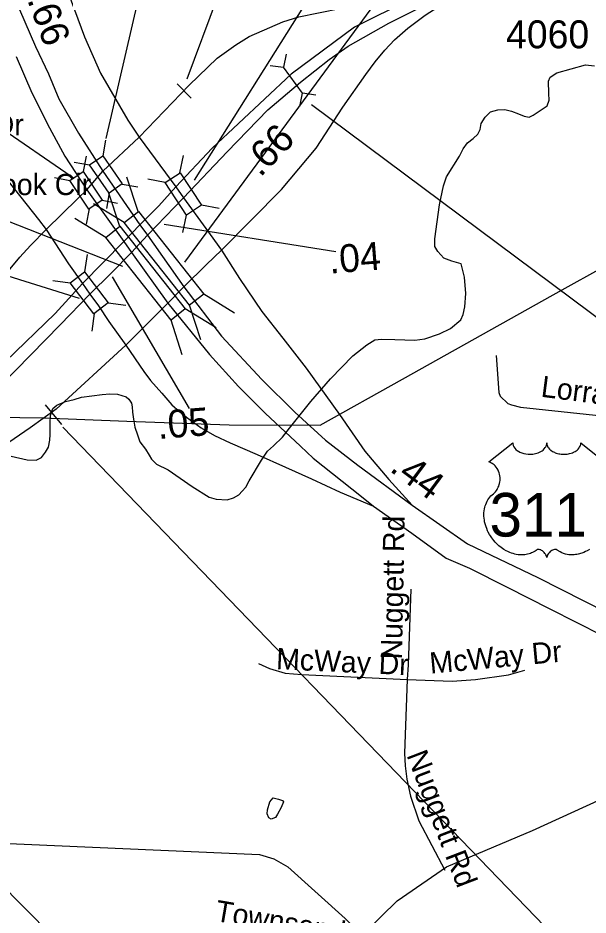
# Model space of a CAD drawing. Extents: x 1662474 to 1856135, y 779280 to 917889.
# Drawn here: x 1711674 to 1714222, y 797474 to 801486 of the extents above; entities that cross this region are included whole.
import ezdxf

# ---------------------------------------------------------------- set-up
doc = ezdxf.new("R2010")
doc.units = 0
for name, color, linetype in [('Exist Hydrographic Creek Single Shore', 7, 'Continuous'), ('Exist Hydrographic Misc Water Feature', 7, 'Continuous'), ('Exist Road Non-System Structure Non-Sys NCDOT Number Label', 7, 'Continuous'), ('Exist Road Non-System Type 51', 7, 'Continuous'), ('Exist Road Non-System Type 51 Label', 7, 'Continuous'), ('Exist Road Primary Interstate Divided Center Attributed', 7, 'Continuous'), ('Exist Road Primary Interstate Mileage Hundredths English Label', 7, 'Continuous'), ('Exist Road Primary Interstate Ramp 1 Lane Attributed', 7, 'Continuous'), ('Exist Road Primary Interstate Structure Culvert CELL', 7, 'Continuous'), ('Exist Road Primary Interstate Structure Culvert Number Label', 7, 'Continuous'), ('Exist Road Primary Interstate Structure Ovrhead Sign CELL', 7, 'Continuous'), ('Exist Road Primary US Divided Attributed', 7, 'Continuous'), ('Exist Road Primary US Mileage Hundredths English Label', 7, 'Continuous'), ('Exist Road Primary US Ramp 1 Lane  Attributed', 7, 'Continuous'), ('Exist Road Primary US Shield CELL', 7, 'Continuous'), ('Exist Road Primary US Shield Number Label', 7, 'Continuous'), ('Exist Road Primary US Structure Standard Bridge CELL', 7, 'Continuous'), ('Exist Road Primary US Structure Standard Bridge Number Label', 7, 'Continuous'), ('Exist Road Secondary Type 51 Attributed', 7, 'Continuous'), ('Exist Road Secondary Type 51 Number Label', 7, 'Continuous'), ('Exist Utilities Electrical Transmission Line', 7, 'Continuous')]:
    doc.layers.add(name, color=color, linetype=linetype)

msp = doc.modelspace()

# ---------------------------------------------------------------- linework, layer by layer
at = {"layer": 'Exist Hydrographic Creek Single Shore'}
for points in [[(1713559, 800650.6), (1713576.9, 800735.9), (1713590.2, 800776.3), (1713647.2, 800868.2), (1713664.2, 800901.5), (1713683.1, 800927.5), (1713709.1, 800947.8), (1713729.9, 800967.1), (1713740.6, 800987.4), (1713744.6, 801013.6), (1713762.5, 801042.2), (1713786.1, 801065.8), (1713818.6, 801075.6), (1713850.4, 801077.4), (1713879.5, 801070), (1713911.8, 801057.7), (1713937.5, 801046.7), (1713958.8, 801042.5), (1713976.9, 801051.4), (1714038.9, 801092.6), (1714049, 801119.1), (1714047.5, 801148.2), (1714045.9, 801203.9), (1714052.5, 801222), (1714082.6, 801241.4), (1714210.5, 801276.6), (1714251.1, 801271.9)], [(1711643.1, 799526.2), (1711715.8, 799509.2), (1711755.9, 799508.9), (1711779, 799521), (1711797.1, 799544.1), (1711810.5, 799565.9), (1711816, 799597.9), (1711817.6, 799623.9), (1711817.4, 799675.3), (1711819.1, 799708.9), (1711829.4, 799739.6), (1711848.4, 799755.1), (1711885.9, 799771.1), (1711924.8, 799779.8), (1711958.8, 799790.5), (1712050.1, 799802.3), (1712084.2, 799805.2), (1712118.4, 799803.6), (1712157.2, 799791.3), (1712170.4, 799781.1), (1712181.1, 799763.8), (1712184, 799746.4), (1712186.4, 799723.3), (1712189.8, 799692.4), (1712196.9, 799656.7), (1712208.9, 799621.2), (1712219.1, 799590.8), (1712243.9, 799556.9), (1712260.4, 799531.5), (1712270.4, 799512.6), (1712293.5, 799491.1), (1712344.9, 799465.9), (1712453.2, 799391.3), (1712528.4, 799342.5), (1712560.1, 799334.1), (1712608.6, 799331.2), (1712637.8, 799340.4), (1712660.9, 799353), (1712676.1, 799369.6), (1712693.1, 799387.9), (1712707.6, 799415.8), (1712763, 799508.9), (1712790.2, 799549.3), (1712817, 799572.4), (1712857, 799611.2), (1712888.2, 799651.4), (1712983.2, 799771.4), (1713070.9, 799871.6), (1713170.9, 799974.8), (1713234.1, 800024.6), (1713269.5, 800046.9), (1713299.2, 800049.8), (1713358.2, 800048.5), (1713448.8, 800044.9), (1713492.6, 800051.7), (1713559, 800074), (1713607.4, 800096.8), (1713654.4, 800135.7), (1713663.8, 800160.6), (1713671.9, 800194.2), (1713676.1, 800254.1), (1713670.4, 800326.2), (1713654.9, 800386.6), (1713613.6, 800399.2), (1713577.1, 800411.5), (1713550.4, 800441.4), (1713537.5, 800464.8), (1713537.5, 800498.6), (1713559, 800650.6)]]:
    msp.add_lwpolyline(points, dxfattribs=at)
at = {"layer": 'Exist Hydrographic Misc Water Feature'}
msp.add_lwpolyline([(1712856.5, 797986.5), (1712860.5, 797980.5), (1712850.3, 797954.6), (1712833.9, 797924.7), (1712825.8, 797910.8), (1712805.8, 797903), (1712795.7, 797909.1), (1712788, 797927.2), (1712790.1, 797945.1), (1712800.6, 797981), (1712814.6, 797998.9), (1712838.7, 797992.7), (1712852.5, 797988.5), (1712856.5, 797986.5)], dxfattribs=at)
msp.add_lwpolyline([(1712856.5, 797986.5), (1712860.5, 797980.5), (1712850.3, 797954.6), (1712833.9, 797924.7), (1712825.8, 797910.8), (1712805.8, 797903), (1712795.7, 797909.1), (1712788, 797927.2), (1712790.1, 797945.1), (1712800.6, 797981), (1712814.6, 797998.9), (1712838.7, 797992.7), (1712852.5, 797988.5), (1712856.5, 797986.5)], dxfattribs=at)
at = {"layer": 'Exist Road Non-System Structure Non-Sys NCDOT Number Label'}
msp.add_line((1710361.9, 798852.7), (1713642, 795560.3), dxfattribs=at)
at = {"layer": 'Exist Road Non-System Type 51'}
for points in [[(1713811.5, 799976.6), (1713823.1, 799811.5), (1713829.1, 799795), (1713863.2, 799761.7), (1713880.2, 799755.6), (1713920.4, 799745.1), (1714773.1, 799654.9), (1714824.9, 799651.2), (1714847.4, 799654)], [(1713430.9, 798931.8), (1713418.9, 798593.7), (1713414.1, 798527.5)], [(1712749.1, 798599.4), (1712798.9, 798576.1), (1712868, 798555.1), (1712943.6, 798549.4), (1713414.1, 798527.5)], [(1713414.1, 798527.5), (1713615.4, 798519.4), (1713718.6, 798527), (1713867.4, 798547.8), (1713939.9, 798569.8)], [(1713414.1, 798527.5), (1713401.6, 798197.4), (1713404.4, 798140.7), (1713412.1, 798081.4), (1713428.1, 798005), (1713465.9, 797895), (1713582.6, 797674)], [(1710395.4, 797648), (1710891.9, 797708.2), (1711070.4, 797733.4), (1711247.2, 797781.6), (1711320.8, 797795.8), (1711395.2, 797801.9), (1711564.4, 797796.9), (1712753, 797744.4), (1712818.4, 797725.2), (1712880, 797690.2), (1713136.8, 797457.8), (1713219.4, 797377.2)]]:
    msp.add_lwpolyline(points, dxfattribs=at)
at = {"layer": 'Exist Road Primary Interstate Divided Center Attributed'}
for points in [[(1714009.7, 801788.4), (1713987.1, 801782.1), (1713886.6, 801752.9), (1713753.5, 801712.3), (1713426.7, 801569.7), (1713179, 801444.7), (1712895.9, 801234.2), (1712542.6, 800904.1), (1712379.1, 800731.1)], [(1712414.6, 800682), (1712609.4, 800888.2), (1712791.1, 801074.6), (1712937.2, 801199.5), (1713064.7, 801300.9), (1713149.5, 801359.7), (1713331.3, 801463.1), (1713495.6, 801544.3), (1713565.9, 801575.5), (1713676.1, 801622.5), (1713812.7, 801672.7), (1713918.5, 801704.2)], [(1712379.1, 800731.1), (1712303.9, 800645.7), (1712219.2, 800560.8)], [(1712252.6, 800515.2), (1712414.6, 800682)], [(1712219.2, 800560.8), (1712146.8, 800486.6)], [(1712146.8, 800486.6), (1711962.9, 800297.9)], [(1712181.6, 800437.6), (1712252.6, 800515.2)], [(1711996, 800251.2), (1712090.9, 800344.7), (1712181.6, 800437.6)], [(1711962.9, 800297.9), (1711840.3, 800165.1), (1711618.7, 799949.1), (1711493.1, 799810.4), (1711275.7, 799607.7), (1711165.1, 799518.4), (1710981.7, 799381.1), (1710923, 799346.3), (1710867.1, 799312.1)], [(1710251, 798879.9), (1710596.4, 799077.3), (1710686, 799131.7), (1710777.2, 799182.9), (1710858.8, 799235.7), (1710940.3, 799290.9), (1711004.5, 799331.5), (1711120.2, 799414), (1711200.4, 799477.7), (1711421.6, 799661.7), (1711598.3, 799843.2), (1711863.3, 800113), (1711996, 800251.2)]]:
    msp.add_lwpolyline(points, dxfattribs=at)
at = {"layer": 'Exist Road Primary Interstate Mileage Hundredths English Label'}
for p, q in [((1712327.3, 800563.4), (1713094.5, 800441.2)), ((1712095.4, 800328.8), (1712439.8, 799739.8))]:
    msp.add_line(p, q, dxfattribs=at)
at = {"layer": 'Exist Road Primary Interstate Ramp 1 Lane Attributed'}
for p, q in [((1712053.7, 800800.5), (1712215.6, 800953.8)), ((1711981.5, 800718.1), (1712053.7, 800800.5)), ((1712344.4, 800209.9), (1712415.7, 800283)), ((1712155.8, 800023.5), (1712344.4, 800209.9))]:
    msp.add_line(p, q, dxfattribs=at)
for points in [[(1712215.6, 800953.8), (1712439.3, 801185.7), (1712563.9, 801307), (1712648, 801366.1), (1712708.1, 801402.9), (1712800, 801444.1), (1712858.7, 801469.4), (1712930, 801491.6), (1713017.2, 801509), (1713120.3, 801529.6), (1713255.2, 801560.7), (1713356.3, 801587.2), (1713442.1, 801617.4), (1713531, 801644.5), (1713644.3, 801690.8), (1713727.8, 801718.8), (1713876.3, 801762.2), (1714009.7, 801788.4)], [(1712583.5, 800447.1), (1712852.4, 800719.6), (1713007.2, 800903.3), (1713126.5, 801087), (1713228.3, 801232.9), (1713270.4, 801289.4), (1713313.8, 801342), (1713357.2, 801388), (1713416.4, 801440.6), (1713494, 801498.5), (1713551.7, 801536.3), (1713618.4, 801573.7), (1713688.7, 801604.8), (1713765.1, 801640.3), (1713918.5, 801704.2)], [(1711799.4, 800539.8), (1711941.2, 800678.4), (1711981.5, 800718.1)], [(1711489.5, 800114.1), (1711584.3, 800280.9), (1711604.4, 800312.1), (1711639.4, 800364.4), (1711683.1, 800416.9), (1711730.5, 800469.3), (1711799.4, 800539.8)], [(1712415.7, 800283), (1712517.1, 800383.7), (1712583.5, 800447.1)], [(1712155.8, 800023.5), (1711845.3, 799735.8), (1711727.9, 799653.8), (1711512.9, 799504.8)]]:
    msp.add_lwpolyline(points, dxfattribs=at)
at = {"layer": 'Exist Road Primary Interstate Structure Culvert CELL'}
for p, q in [((1712872.9, 801324.9), (1712861.7, 801265.8)), ((1712802.1, 801273.8), (1712861.7, 801265.8)), ((1712945.6, 801149.6), (1712861.7, 801265.8)), ((1712934.4, 801090.4), (1712945.6, 801149.6)), ((1713005.2, 801141.6), (1712945.6, 801149.6))]:
    msp.add_line(p, q, dxfattribs=at)
at = {"layer": 'Exist Road Primary Interstate Structure Culvert Number Label'}
msp.add_line((1712986.3, 801099.1), (1714779.6, 799760), dxfattribs=at)
at = {"layer": 'Exist Road Primary Interstate Structure Ovrhead Sign CELL'}
for p, q in [((1712430.6, 801213.7), (1714482.1, 806737.8)), ((1712386.2, 801191.3), (1712447.9, 801127.8)), ((1711796.1, 799756), (1711868.8, 799668.4)), ((1711874.2, 799656.4), (1714941.8, 796476.9))]:
    msp.add_line(p, q, dxfattribs=at)
at = {"layer": 'Exist Road Primary US Divided Attributed'}
for p, q in [((1712053.7, 800800.5), (1712219.2, 800560.8)), ((1711981.5, 800718.1), (1712146.8, 800486.6)), ((1712219.2, 800560.8), (1712252.6, 800515.2)), ((1712146.8, 800486.6), (1712181.6, 800437.6)), ((1712252.6, 800515.2), (1712415.7, 800283)), ((1712181.6, 800437.6), (1712344.4, 800209.9))]:
    msp.add_line(p, q, dxfattribs=at)
for points in [[(1711681.4, 801524.1), (1711752.4, 801358.4), (1711810, 801236.9), (1711857.4, 801125.2), (1711944, 800970.6), (1712053.7, 800800.5)], [(1711666.7, 801313.5), (1711736.7, 801150.9), (1711815.1, 800994.1), (1711884.2, 800868.7), (1711981.5, 800718.1)], [(1712415.7, 800283), (1712583.8, 800063.1), (1712764.1, 799869.8), (1712911.6, 799722.4), (1713049.2, 799597.9), (1713193.5, 799486.5), (1713436.3, 799306.8)], [(1712344.4, 800209.9), (1712530.1, 799980.6), (1712659.9, 799838.1), (1712779.6, 799718.5), (1712937.4, 799570.9), (1712993.4, 799517.5), (1713209.9, 799345.6), (1713262.6, 799302.3)], [(1713262.6, 799302.3), (1713434.8, 799182.2), (1713587.9, 799069.8), (1713692.3, 799024.8), (1713860.5, 798940.7), (1714051.7, 798842.9), (1714287.3, 798724.2)], [(1713436.3, 799306.8), (1713683.9, 799134.5), (1713997.7, 798983.1), (1714306.7, 798826.7)]]:
    msp.add_lwpolyline(points, dxfattribs=at)
at = {"layer": 'Exist Road Primary US Ramp 1 Lane  Attributed'}
for p, q in [((1712215.6, 800953.8), (1712379.1, 800731.1)), ((1712379.1, 800731.1), (1712414.6, 800682)), ((1711962.9, 800297.9), (1711996, 800251.2))]:
    msp.add_line(p, q, dxfattribs=at)
for points in [[(1711531.9, 802624.8), (1711583, 802474.9), (1711672.1, 802231.7), (1711794.1, 801887.9), (1711897.7, 801605.3), (1711971.2, 801402.4), (1712043.2, 801239.1), (1712165.6, 801028.7), (1712215.6, 800953.8)], [(1711137.8, 802076.8), (1711127.4, 801941.8), (1711129, 801858.5), (1711139.8, 801736.6), (1711169.1, 801600.8), (1711215.4, 801458.8), (1711247.8, 801375.5), (1711280.8, 801303.8), (1711320, 801225.4), (1711390.7, 801117.2), (1711466, 801002.7), (1711522.5, 800925.9), (1711630, 800755.7), (1711765.2, 800584.7), (1711799.4, 800539.8)], [(1712414.6, 800682), (1712514.2, 800544.5), (1712583.5, 800447.1)], [(1711799.4, 800539.8), (1711900, 800387.2), (1711962.9, 800297.9)], [(1712583.5, 800447.1), (1712664.3, 800321.5), (1712764.6, 800173.5), (1712857.6, 800053.4), (1712962, 799919.7), (1713110.6, 799712.2), (1713224, 799549), (1713331.1, 799421.6), (1713436.3, 799306.8)], [(1711996, 800251.2), (1712034.6, 800198.9), (1712081, 800129.3), (1712155.8, 800023.5)], [(1712155.8, 800023.5), (1712236.7, 799904.9), (1712266, 799864.2), (1712316.7, 799807.4), (1712361.4, 799756), (1712395.8, 799726.8), (1712427.6, 799700.1), (1712493.6, 799653.3), (1712552.4, 799618.7), (1712623.1, 799586.6), (1712743.4, 799533.2), (1712869.4, 799477.8), (1712985.8, 799424.4), (1713113.7, 799365.3), (1713262.6, 799302.3)]]:
    msp.add_lwpolyline(points, dxfattribs=at)
at = {"layer": 'Exist Road Primary US Shield CELL'}
msp.add_lwpolyline([(1714228.8, 799109.1), (1714219.1, 799103.5), (1714210.9, 799099.3), (1714203.6, 799096.2), (1714194.2, 799092.6), (1714178.5, 799088.3), (1714172.8, 799087.1), (1714166, 799086.1), (1714159.7, 799085.4), (1714153.5, 799085.1), (1714145.2, 799085.1), (1714137, 799085.7), (1714129.2, 799086.8), (1714121.1, 799088.5), (1714112.7, 799091), (1714105, 799094), (1714097.2, 799097.9), (1714084, 799106.2), (1714080.2, 799108.2), (1714078.1, 799108.7), (1714073, 799109), (1714068.2, 799108), (1714063.4, 799106), (1714060.4, 799104.5), (1714056.5, 799101.9), (1714053.5, 799099.5), (1714049.8, 799096.1), (1714047.3, 799093.2), (1714045.4, 799090.9), (1714041.7, 799085.1), (1714040.4, 799082.3), (1714039, 799078.7), (1714037.8, 799073.5), (1714036.1, 799080.1), (1714034.2, 799084.5), (1714031.9, 799088.3), (1714029.6, 799091.6), (1714025.9, 799095.9), (1714022.5, 799099.1), (1714018.5, 799102.3), (1714014.2, 799104.9), (1714010.8, 799106.7), (1714007.7, 799107.9), (1714003.8, 799108.8), (1714000.7, 799109.1), (1713998.1, 799109), (1713994.6, 799108.2), (1713989.8, 799104.7), (1713985.2, 799101.6), (1713980.3, 799098.5), (1713974.4, 799095.4), (1713970.1, 799093.4), (1713964.9, 799091.3), (1713958.9, 799089.3), (1713952.3, 799087.6), (1713945.6, 799086.3), (1713939.7, 799085.4), (1713933.4, 799084.8), (1713927.7, 799084.6), (1713921.7, 799084.7), (1713916.1, 799085.1), (1713909.7, 799085.7), (1713901.6, 799086.9), (1713895, 799088.4), (1713888, 799090.3), (1713880.7, 799092.5), (1713873, 799095.5), (1713863.3, 799099.7), (1713856.6, 799103.2), (1713846, 799109.2), (1713833.6, 799117.8), (1713824.2, 799125.4), (1713817.3, 799131.7), (1713807.2, 799142), (1713801.3, 799148.7), (1713792, 799160.7), (1713786, 799169.5), (1713782.2, 799175.9), (1713776.5, 799186.2), (1713773.4, 799192.6), (1713769.4, 799202.1), (1713766.2, 799210.7), (1713763.6, 799218.8), (1713762.2, 799224), (1713760.2, 799233.1), (1713758.9, 799239.6), (1713757.7, 799248.5), (1713757.1, 799257.8), (1713757, 799266.4), (1713757.2, 799273.6), (1713758, 799281.9), (1713759.4, 799290.8), (1713761.1, 799298.4), (1713762.6, 799303.9), (1713764.9, 799310.5), (1713767.9, 799317.9), (1713771.4, 799324.9), (1713774.8, 799330.7), (1713779, 799337), (1713783.1, 799342.4), (1713788.5, 799348.3), (1713794.2, 799353.7), (1713799.4, 799357.9), (1713805.5, 799363.9), (1713808.7, 799367.5), (1713812.6, 799372.6), (1713815.7, 799377.3), (1713818.1, 799381.5), (1713821.3, 799387.8), (1713823.3, 799392.4), (1713825.7, 799399.6), (1713827, 799404.6), (1713828.2, 799411.1), (1713829, 799417.1), (1713829.3, 799424.7), (1713829.1, 799431), (1713828.3, 799438.4), (1713827, 799445.4), (1713825.3, 799451.6), (1713822.7, 799458.6), (1713820.2, 799463.7), (1713816.2, 799470.7), (1713811.6, 799477.2), (1713807, 799482.5), (1713802.2, 799487.2), (1713797.7, 799490.7), (1713793.4, 799493.8), (1713788, 799497), (1713782.8, 799499.6), (1713779.5, 799500.9), (1713885.8, 799585.6), (1713886.1, 799581.2), (1713887.2, 799576), (1713888, 799573.3), (1713890.4, 799568.1), (1713894.4, 799562), (1713900.1, 799556.1), (1713906.4, 799550.8), (1713910.7, 799548.1), (1713917.9, 799544.2), (1713926.1, 799540.7), (1713935.3, 799538.1), (1713944.7, 799536.2), (1713954.9, 799535.1), (1713965, 799534.9), (1713975.9, 799535.7), (1713988, 799538), (1713993.6, 799539.5), (1713999.8, 799541.6), (1714005.5, 799544), (1714011.9, 799547.4), (1714017, 799550.7), (1714021, 799553.5), (1714026.6, 799558.9), (1714031.1, 799564.5), (1714033, 799567.7), (1714034.6, 799570.7), (1714036.8, 799577.1), (1714037.5, 799579.9), (1714037.9, 799585.8), (1714038.3, 799580.9), (1714038.8, 799577.8), (1714039.6, 799574.8), (1714040.8, 799571.6), (1714043.1, 799567.1), (1714045.6, 799563.3), (1714050.4, 799557.7), (1714053.3, 799554.9), (1714056, 799552.7), (1714063.2, 799547.8), (1714071.7, 799543.5), (1714075.8, 799541.7), (1714080.1, 799540.2), (1714085.5, 799538.5), (1714091.1, 799537.2), (1714096.6, 799536.3), (1714102.2, 799535.5), (1714108, 799535), (1714112.7, 799534.9), (1714118.5, 799535), (1714123.8, 799535.3), (1714129.3, 799535.9), (1714135.3, 799536.9), (1714140.1, 799538), (1714146.6, 799539.7), (1714152.3, 799541.7), (1714157.4, 799543.9), (1714164, 799547.4), (1714169.3, 799550.7), (1714173.2, 799553.9), (1714177.9, 799558.1), (1714182.3, 799563.2), (1714184.8, 799566.9), (1714186.7, 799570.8), (1714188.4, 799574.8), (1714189.4, 799579), (1714189.9, 799582.7), (1714190, 799585.9), (1714296.3, 799501.3)], dxfattribs=at)
at = {"layer": 'Exist Road Primary US Structure Standard Bridge CELL'}
for p, q in [((1712065.5, 800939.2), (1712052.9, 800870.2)), ((1711924.9, 800841.8), (1711993.9, 800829.3)), ((1711979.6, 800867.9), (1711965.8, 800799.1)), ((1712398.3, 800793.4), (1712414.2, 800871)), ((1711837.3, 800773), (1711906.1, 800759.3)), ((1712211.5, 800620), (1712161.3, 800774.1)), ((1712332.2, 800749.8), (1712254.6, 800765.7)), ((1712140.1, 800743.6), (1712209.2, 800731)), ((1712082.4, 800703.7), (1712069.9, 800634.6)), ((1712128.9, 800553.4), (1712078.6, 800707.4)), ((1712149.3, 800570.9), (1712011.2, 800655.6)), ((1712050.8, 800671), (1712119.6, 800657.3)), ((1712572.7, 800633.4), (1712495.1, 800649.3)), ((1711992.4, 800632.1), (1711978.6, 800563.3)), ((1712411.5, 800527.1), (1712427.4, 800604.7)), ((1712066.7, 800504.3), (1711928.5, 800588.9)), ((1711982.8, 800428.8), (1711972.2, 800350.3)), ((1711829.3, 800311.6), (1711907.8, 800301.1)), ((1712642.7, 800166.6), (1712504.5, 800251.3)), ((1712077.2, 800212.2), (1712155.8, 800201.6)), ((1712491.1, 800047), (1712440.9, 800201)), ((1712014.3, 800164.1), (1712003.7, 800085.5)), ((1712560.1, 800100), (1712421.9, 800184.6)), ((1712408.5, 799980.3), (1712358.3, 800134.4))]:
    msp.add_line(p, q, dxfattribs=at)
for points in [[(1712052.9, 800870.2), (1712140.4, 800743.8), (1712081.4, 800702.9), (1711993.9, 800829.3)], [(1711965.8, 800799.1), (1712051.1, 800671.2), (1711991.3, 800631.4), (1711906.1, 800759.3)], [(1712427.4, 800604.7), (1712331.9, 800749.6), (1712399.5, 800794.2), (1712495.1, 800649.3)], [(1712440.9, 800201), (1712149, 800570.7), (1712212.7, 800620.9), (1712504.5, 800251.3)], [(1712358.3, 800134.4), (1712066.4, 800504.1), (1712130, 800554.3), (1712421.9, 800184.6)], [(1711972.2, 800350.3), (1712077.5, 800212.4), (1712013.1, 800163.2), (1711907.8, 800301.1)]]:
    msp.add_lwpolyline(points, close=True, dxfattribs=at)
at = {"layer": 'Exist Road Primary US Structure Standard Bridge Number Label'}
for p, q in [((1712463.9, 800761), (1716241.1, 806773)), ((1712068.6, 800946.6), (1713292.3, 806225.4)), ((1712420.6, 800394.1), (1715864.4, 805083.3)), ((1711912.3, 800777.1), (1708764.4, 802936)), ((1712142.7, 800374.6), (1708390.3, 801846.8)), ((1711949, 800232.2), (1708093.7, 801424))]:
    msp.add_line(p, q, dxfattribs=at)
at = {"layer": 'Exist Road Secondary Type 51 Attributed'}
msp.add_lwpolyline([(1711980.1, 792720.4), (1712057.3, 793192.1), (1712117.7, 793573.1), (1712168.9, 793949.6), (1712234, 794372.5), (1712271.2, 794651.3), (1712289.2, 794759), (1712329.2, 794912.6), (1712473.9, 795357.1), (1712559.9, 795520.4), (1712593.7, 795605.5), (1712625.8, 795705.1), (1712648.3, 795803), (1712674.7, 795925.5), (1712699.3, 796156.8), (1712781.9, 796663.3), (1712836.2, 796867.3), (1712887.2, 796972.5), (1712944.6, 797071.4), (1713225.3, 797396.5), (1713368.9, 797536.8), (1713589, 797689.8), (1713974.4, 797851.7), (1714335.6, 798017.4)], dxfattribs=at)
at = {"layer": 'Exist Utilities Electrical Transmission Line'}
msp.add_lwpolyline([(1711475, 799701.9), (1711785.1, 799697.6), (1712160.6, 799682.4), (1712618.5, 799666.2), (1713024.5, 799664.8), (1713393.1, 799871.3), (1714066.4, 800247.9), (1714582.3, 800534.5), (1715172.6, 800864.2), (1715751.6, 800927.9), (1716296.5, 800994.3), (1716760.9, 801042)], dxfattribs=at)

# ---------------------------------------------------------------- texts
at = {"layer": 'Exist Road Non-System Type 51 Label'}
for s, p in [('Nathan Hunt Dr', (1710817.3, 800961.8)), ('Mossbrook Cir', (1711182, 800694))]:
    msp.add_text(s, height=95, dxfattribs=at).set_placement(p)
for s, rotation, p in [('Lorraine Ave', 352.7119, (1714008.5, 799792.5)), ('Nuggett Rd', 88.9397, (1713390.7, 798616.6)), ('McWay Dr', 5.2625, (1713518, 798553.2)), ('McWay Dr', 357.4002, (1712826.6, 798573.7)), ('Nuggett Rd', 291.0335, (1713409.9, 798189.3)), ('Townsend Ave', 350.3058, (1712551.1, 797448.1))]:
    msp.add_text(s, height=95, rotation=rotation, dxfattribs=at).set_placement(p)
at = {"layer": 'Exist Road Primary Interstate Mileage Hundredths English Label'}
for s, rotation, p in [('.66', 45.7493, (1712756.7, 800770.7)), ('.04', 4.5809, (1713068.5, 800342.6)), ('.05', 4.3982, (1712301.4, 799603.1))]:
    msp.add_text(s, height=125, rotation=rotation, dxfattribs=at).set_placement(p)
at = {"layer": 'Exist Road Primary US Mileage Hundredths English Label'}
for s, rotation, p in [('.66', 290.3505, (1711714.2, 801568.3)), ('.44', 323.4838, (1713331, 799462.5))]:
    msp.add_text(s, height=125, rotation=rotation, dxfattribs=at).set_placement(p)
at = {"layer": 'Exist Road Primary US Shield Number Label'}
msp.add_text('311', height=195, dxfattribs=at).set_placement((1713781.9, 799166.8))
at = {"layer": 'Exist Road Secondary Type 51 Number Label'}
msp.add_text('4060', height=125, dxfattribs=at).set_placement((1713855.7, 801350.5))

doc.saveas('drawing.dxf')
